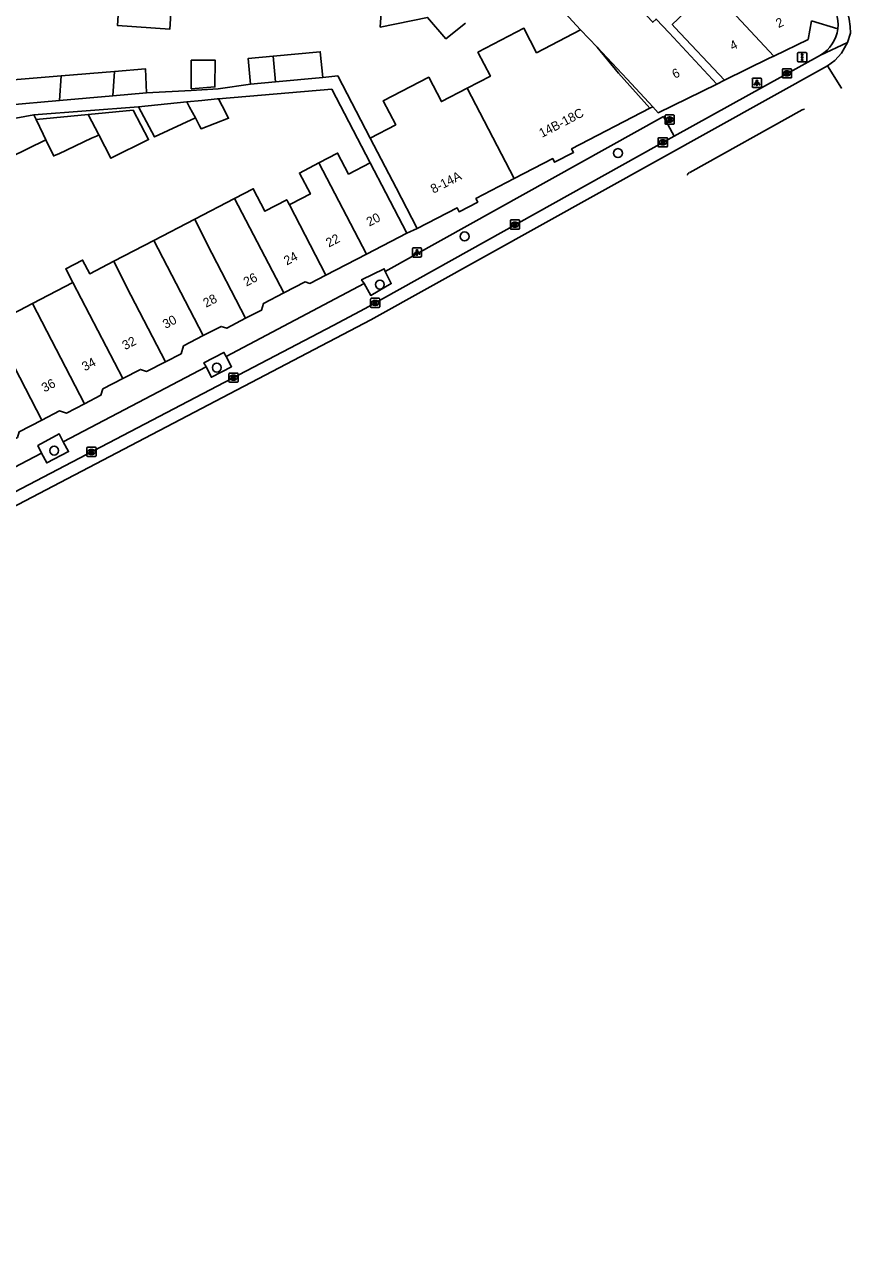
# Model space of a CAD drawing. Extents: x 159961 to 160856, y 382704 to 383353.
# Drawn here: x 160762.6 to 160852.9, y 382788.2 to 382922.3 of the extents above; entities that cross this region are included whole.
import ezdxf

# ---------------------------------------------------------------- set-up
doc = ezdxf.new("R2010")
doc.units = 0
for name, color, linetype in [('IMGEO_Boom', 7, 'Continuous'), ('IMGEO_Brandkraan', 7, 'Continuous'), ('IMGEO_Kolk', 7, 'Continuous'), ('IMGEO_Lichtpunt', 7, 'Continuous'), ('IMGEO_Pand', 7, 'Continuous'), ('IMGEO_Pand_nummerreeks', 7, 'Continuous'), ('IMGEO_Parkeervlak_open', 7, 'Continuous'), ('IMGEO_Rijbaan_lokaal_gesloten', 7, 'Continuous'), ('IMGEO_Verkeersregelinstallatiepaal', 7, 'Continuous'), ('IMGEO_Voetpad_open', 7, 'Continuous')]:
    doc.layers.add(name, color=color, linetype=linetype)

msp = doc.modelspace()

# ---------------------------------------------------------------- linework, layer by layer
at = {"layer": 'IMGEO_Boom'}
for centre in [(160827.5, 382908.24), (160810.73, 382899.14), (160801.47, 382893.88), (160783.65, 382884.8), (160765.87, 382875.73)]:
    msp.add_circle(centre, 0.489, dxfattribs=at)
at = {"layer": 'IMGEO_Brandkraan'}
for p, q in [((160832.65, 382911.48), (160832.65, 382912.33)), ((160832.73, 382912.41), (160833.58, 382912.41)), ((160833.14, 382912.19), (160833.17, 382912.19)), ((160833.65, 382912.33), (160833.65, 382911.48)), ((160833.58, 382911.41), (160832.73, 382911.41)), ((160833.16, 382911.63), (160833.14, 382911.63))]:
    msp.add_line(p, q, dxfattribs=at)
for points in [[(160832.65, 382911.48), (160832.65, 382912.33)], [(160832.73, 382912.41), (160833.58, 382912.41)], [(160833, 382912.11), (160833, 382911.71), (160833.21, 382911.71)], [(160833.23, 382912.11), (160833, 382912.11)], [(160833.18, 382912.03), (160833.13, 382912.03), (160833.13, 382911.95)], [(160833.65, 382912.33), (160833.65, 382911.48)], [(160833.58, 382911.41), (160832.73, 382911.41)], [(160833.13, 382911.95), (160833.18, 382911.95)], [(160833.19, 382911.87), (160833.13, 382911.87), (160833.13, 382911.79)], [(160833.13, 382911.79), (160833.19, 382911.79)]]:
    msp.add_lwpolyline(points, dxfattribs=at)
for centre, radius, start, end in [((160832.73, 382912.33), 0.0765, 91.552, 178.448), ((160832.73, 382912.33), 0.0765, 91.552, 178.448), ((160833.18, 382911.99), 0.0379, 267.8285, 90.9355), ((160833.24, 382911.96), 0.145, 59.4692, 91.5367), ((160833.26, 382912.01), 0.0922, 285.5137, 58.1501), ((160833.58, 382912.33), 0.0765, 1.552, 88.448), ((160833.58, 382912.33), 0.0765, 1.552, 88.448), ((160832.73, 382911.48), 0.0765, 181.552, 268.448), ((160832.73, 382911.48), 0.0765, 181.552, 268.448), ((160833.19, 382911.83), 0.0404, 269.8759, 90.5077), ((160833.22, 382911.96), 0.251, 268.6676, 293.5347), ((160833.27, 382911.82), 0.105, 301.3115, 78.989), ((160833.58, 382911.48), 0.0765, 271.552, 358.448), ((160833.58, 382911.48), 0.0765, 271.552, 358.448)]:
    msp.add_arc(centre, radius, start, end, dxfattribs=at)
for centre, major_axis, ratio, start_param, end_param in [((160833.14, 382911.91), (-0.387, 0.002), 0.722429, 4.712389, 7.853982), ((160833.16, 382911.91), (-0.39, 0.002), 0.717154, 1.570796, 4.712389)]:
    msp.add_ellipse(centre, major_axis=major_axis, ratio=ratio, start_param=start_param, end_param=end_param, dxfattribs=at)
at = {"layer": 'IMGEO_Kolk'}
for p, q in [((160845.47, 382916.53), (160845.47, 382917.38)), ((160845.55, 382917.46), (160846.4, 382917.46)), ((160846.47, 382917.38), (160846.47, 382916.53)), ((160846.4, 382916.46), (160845.55, 382916.46)), ((160845.96, 382917.24), (160845.98, 382917.24)), ((160845.98, 382916.68), (160845.96, 382916.68)), ((160831.9, 382909), (160831.9, 382909.85)), ((160831.98, 382909.92), (160832.83, 382909.92)), ((160832.39, 382909.7), (160832.42, 382909.7)), ((160832.9, 382909.85), (160832.9, 382909)), ((160832.83, 382908.92), (160831.98, 382908.92)), ((160832.41, 382909.14), (160832.39, 382909.14)), ((160815.74, 382900.01), (160815.74, 382900.86)), ((160815.82, 382900.94), (160816.67, 382900.94)), ((160816.67, 382899.93), (160815.82, 382899.93)), ((160816.23, 382900.71), (160816.26, 382900.71)), ((160816.25, 382900.16), (160816.23, 382900.16)), ((160816.74, 382900.86), (160816.74, 382900.01)), ((160800.46, 382891.45), (160800.46, 382892.3)), ((160800.53, 382892.38), (160801.39, 382892.38)), ((160800.95, 382892.16), (160800.97, 382892.16)), ((160801.46, 382892.3), (160801.46, 382891.45)), ((160801.39, 382891.38), (160800.53, 382891.38)), ((160800.97, 382891.6), (160800.94, 382891.6)), ((160784.98, 382883.29), (160784.98, 382884.14)), ((160785.05, 382884.21), (160785.9, 382884.21)), ((160785.47, 382883.99), (160785.49, 382883.99)), ((160785.98, 382884.14), (160785.98, 382883.29)), ((160785.9, 382883.21), (160785.05, 382883.21)), ((160785.49, 382883.43), (160785.46, 382883.43)), ((160769.45, 382875.17), (160769.45, 382876.02)), ((160769.53, 382876.1), (160770.38, 382876.1)), ((160769.94, 382875.87), (160769.97, 382875.87)), ((160770.45, 382876.02), (160770.45, 382875.17)), ((160770.38, 382875.09), (160769.53, 382875.09)), ((160769.96, 382875.32), (160769.94, 382875.32))]:
    msp.add_line(p, q, dxfattribs=at)
for points in [[(160845.47, 382916.53), (160845.47, 382917.38)], [(160845.55, 382917.46), (160846.4, 382917.46)], [(160846.47, 382917.38), (160846.47, 382916.53)], [(160846.4, 382916.46), (160845.55, 382916.46)], [(160845.79, 382917.16), (160845.92, 382917.16), (160845.92, 382917.01), (160846.04, 382917.16), (160846.21, 382917.16), (160846.06, 382917.01), (160846.22, 382916.76), (160846.06, 382916.76), (160845.98, 382916.92), (160845.92, 382916.86), (160845.92, 382916.76), (160845.79, 382916.76), (160845.79, 382917.16)], [(160831.9, 382909), (160831.9, 382909.85)], [(160831.98, 382909.92), (160832.83, 382909.92)], [(160832.22, 382909.62), (160832.35, 382909.62), (160832.35, 382909.47), (160832.48, 382909.62), (160832.64, 382909.62), (160832.5, 382909.47), (160832.65, 382909.22), (160832.5, 382909.22), (160832.41, 382909.39), (160832.35, 382909.32), (160832.35, 382909.22), (160832.22, 382909.22), (160832.22, 382909.62)], [(160832.9, 382909.85), (160832.9, 382909)], [(160832.83, 382908.92), (160831.98, 382908.92)], [(160815.74, 382900.01), (160815.74, 382900.86)], [(160815.82, 382900.94), (160816.67, 382900.94)], [(160816.67, 382899.93), (160815.82, 382899.93)], [(160816.06, 382900.63), (160816.19, 382900.63), (160816.19, 382900.48), (160816.32, 382900.63), (160816.48, 382900.63), (160816.34, 382900.48), (160816.49, 382900.23), (160816.34, 382900.23), (160816.25, 382900.4), (160816.19, 382900.33), (160816.19, 382900.23), (160816.06, 382900.23), (160816.06, 382900.63)], [(160816.74, 382900.86), (160816.74, 382900.01)], [(160800.46, 382891.45), (160800.46, 382892.3)], [(160800.53, 382892.38), (160801.39, 382892.38)], [(160800.78, 382892.08), (160800.9, 382892.08), (160800.9, 382891.93), (160801.03, 382892.08), (160801.2, 382892.08), (160801.05, 382891.93), (160801.2, 382891.68), (160801.05, 382891.68), (160800.97, 382891.84), (160800.9, 382891.78), (160800.9, 382891.68), (160800.78, 382891.68), (160800.78, 382892.08)], [(160801.46, 382892.3), (160801.46, 382891.45)], [(160801.39, 382891.38), (160800.53, 382891.38)], [(160784.98, 382883.29), (160784.98, 382884.14)], [(160785.05, 382884.21), (160785.9, 382884.21)], [(160785.3, 382883.91), (160785.42, 382883.91), (160785.42, 382883.76), (160785.55, 382883.91), (160785.72, 382883.91), (160785.57, 382883.76), (160785.72, 382883.51), (160785.57, 382883.51), (160785.49, 382883.68), (160785.42, 382883.61), (160785.42, 382883.51), (160785.3, 382883.51), (160785.3, 382883.91)], [(160785.98, 382884.14), (160785.98, 382883.29)], [(160785.9, 382883.21), (160785.05, 382883.21)], [(160769.45, 382875.17), (160769.45, 382876.02)], [(160769.53, 382876.1), (160770.38, 382876.1)], [(160769.77, 382875.79), (160769.9, 382875.79), (160769.9, 382875.64), (160770.03, 382875.79), (160770.19, 382875.79), (160770.05, 382875.64), (160770.2, 382875.39), (160770.05, 382875.39), (160769.96, 382875.56), (160769.9, 382875.49), (160769.9, 382875.39), (160769.77, 382875.39), (160769.77, 382875.79)], [(160770.45, 382876.02), (160770.45, 382875.17)], [(160770.38, 382875.09), (160769.53, 382875.09)]]:
    msp.add_lwpolyline(points, dxfattribs=at)
for centre, start, end in [((160845.55, 382917.38), 91.552, 178.448), ((160845.55, 382917.38), 91.552, 178.448), ((160846.4, 382917.38), 1.552, 88.448), ((160846.4, 382917.38), 1.552, 88.448), ((160845.55, 382916.53), 181.552, 268.448), ((160845.55, 382916.53), 181.552, 268.448), ((160846.4, 382916.53), 271.552, 358.448), ((160846.4, 382916.53), 271.552, 358.448), ((160831.98, 382909.85), 91.552, 178.448), ((160831.98, 382909.85), 91.552, 178.448), ((160832.83, 382909.85), 1.552, 88.448), ((160832.83, 382909.85), 1.552, 88.448), ((160831.98, 382909), 181.552, 268.448), ((160831.98, 382909), 181.552, 268.448), ((160832.83, 382909), 271.552, 358.448), ((160832.83, 382909), 271.552, 358.448), ((160815.82, 382900.86), 91.552, 178.448), ((160815.82, 382900.86), 91.552, 178.448), ((160815.82, 382900.01), 181.552, 268.448), ((160815.82, 382900.01), 181.552, 268.448), ((160816.67, 382900.86), 1.552, 88.448), ((160816.67, 382900.86), 1.552, 88.448), ((160816.67, 382900.01), 271.552, 358.448), ((160816.67, 382900.01), 271.552, 358.448), ((160800.53, 382892.3), 91.552, 178.448), ((160800.53, 382892.3), 91.552, 178.448), ((160801.38, 382892.3), 1.552, 88.448), ((160801.38, 382892.3), 1.552, 88.448), ((160800.53, 382891.45), 181.552, 268.448), ((160800.53, 382891.45), 181.552, 268.448), ((160801.38, 382891.45), 271.552, 358.448), ((160801.38, 382891.45), 271.552, 358.448), ((160785.05, 382884.14), 91.552, 178.448), ((160785.05, 382884.14), 91.552, 178.448), ((160785.9, 382884.14), 1.552, 88.448), ((160785.9, 382884.14), 1.552, 88.448), ((160785.05, 382883.29), 181.552, 268.448), ((160785.05, 382883.29), 181.552, 268.448), ((160785.9, 382883.29), 271.552, 358.448), ((160785.9, 382883.29), 271.552, 358.448), ((160769.53, 382876.02), 91.552, 178.448), ((160769.53, 382876.02), 91.552, 178.448), ((160770.38, 382876.02), 1.552, 88.448), ((160770.38, 382876.02), 1.552, 88.448), ((160769.53, 382875.17), 181.552, 268.448), ((160769.53, 382875.17), 181.552, 268.448), ((160770.38, 382875.17), 271.552, 358.448), ((160770.38, 382875.17), 271.552, 358.448)]:
    msp.add_arc(centre, 0.0765, start, end, dxfattribs=at)
for centre, major_axis, ratio, start_param, end_param in [((160845.96, 382916.96), (-0.387, 0.002), 0.722429, 4.712389, 7.853982), ((160845.98, 382916.96), (-0.39, 0.002), 0.717154, 1.570796, 4.712389), ((160832.39, 382909.42), (-0.387, 0.002), 0.722429, 4.712389, 7.853982), ((160832.41, 382909.42), (-0.39, 0.002), 0.717154, 1.570796, 4.712389), ((160816.23, 382900.43), (-0.387, 0.002), 0.722429, 4.712389, 7.853982), ((160816.25, 382900.43), (-0.39, 0.002), 0.717154, 1.570796, 4.712389), ((160800.95, 382891.88), (-0.387, 0.002), 0.722429, 4.712389, 7.853982), ((160800.97, 382891.88), (-0.39, 0.002), 0.717154, 1.570796, 4.712389), ((160785.46, 382883.71), (-0.387, 0.002), 0.722429, 4.712389, 7.853982), ((160785.49, 382883.71), (-0.39, 0.002), 0.717154, 1.570796, 4.712389), ((160769.94, 382875.59), (-0.387, 0.002), 0.722429, 4.712389, 7.853982), ((160769.96, 382875.59), (-0.39, 0.002), 0.717154, 1.570796, 4.712389)]:
    msp.add_ellipse(centre, major_axis=major_axis, ratio=ratio, start_param=start_param, end_param=end_param, dxfattribs=at)
at = {"layer": 'IMGEO_Lichtpunt'}
for p, q in [((160842.19, 382916.32), (160842.19, 382915.52)), ((160842.19, 382916.32), (160842.19, 382915.52)), ((160843.09, 382916.42), (160842.28, 382916.42)), ((160843.09, 382916.42), (160842.28, 382916.42)), ((160843.18, 382915.52), (160843.18, 382916.32)), ((160843.18, 382915.52), (160843.18, 382916.32)), ((160842.28, 382915.42), (160843.09, 382915.42)), ((160842.28, 382915.42), (160843.09, 382915.42)), ((160805.03, 382897.79), (160805.03, 382896.99)), ((160805.03, 382897.79), (160805.03, 382896.99)), ((160805.93, 382897.89), (160805.13, 382897.89)), ((160805.93, 382897.89), (160805.13, 382897.89)), ((160806.03, 382896.99), (160806.03, 382897.79)), ((160806.03, 382896.99), (160806.03, 382897.79)), ((160805.13, 382896.89), (160805.93, 382896.89)), ((160805.13, 382896.89), (160805.93, 382896.89))]:
    msp.add_line(p, q, dxfattribs=at)
for points in [[(160842.56, 382915.99), (160842.6, 382915.96), (160842.41, 382915.7), (160842.37, 382915.72), (160842.56, 382915.99)], [(160842.77, 382915.96), (160842.81, 382915.99), (160843, 382915.72), (160842.96, 382915.7), (160842.77, 382915.96)], [(160842.66, 382915.94), (160842.71, 382915.94), (160842.71, 382915.62), (160842.66, 382915.62), (160842.66, 382915.94)], [(160805.41, 382897.46), (160805.44, 382897.43), (160805.26, 382897.17), (160805.22, 382897.19), (160805.41, 382897.46)], [(160805.51, 382897.41), (160805.55, 382897.41), (160805.55, 382897.09), (160805.51, 382897.09), (160805.51, 382897.41)], [(160805.62, 382897.43), (160805.66, 382897.46), (160805.84, 382897.19), (160805.8, 382897.17), (160805.62, 382897.43)]]:
    msp.add_lwpolyline(points, dxfattribs=at)
for centre in [(160842.69, 382916.12), (160805.53, 382897.59)]:
    msp.add_circle(centre, 0.0994, dxfattribs=at)
for centre, start, end in [((160842.28, 382916.32), 90, 180), ((160842.28, 382916.32), 90, 180), ((160843.09, 382916.32), 0, 90), ((160843.09, 382916.32), 0, 90), ((160842.28, 382915.52), 180, 270), ((160842.28, 382915.52), 180, 270), ((160843.09, 382915.52), 270, 0), ((160843.09, 382915.52), 270, 360), ((160805.13, 382897.79), 90, 180), ((160805.13, 382897.79), 90, 180), ((160805.93, 382897.79), 0, 90), ((160805.93, 382897.79), 0, 90), ((160805.13, 382896.99), 180, 270), ((160805.13, 382896.99), 180, 270), ((160805.93, 382896.99), 270, 0), ((160805.93, 382896.99), 270, 360)]:
    msp.add_arc(centre, 0.0946, start, end, dxfattribs=at)
at = {"layer": 'IMGEO_Pand'}
for points in [[(160824.98, 382931.91), (160824.89, 382930.68), (160829.41, 382925.91), (160831.77, 382928.15), (160835.48, 382924.23), (160833.43, 382922.29), (160833.72, 382921.98), (160839.16, 382916.21)], [(160834.47, 382931.26), (160834.37, 382929.77), (160844.54, 382918.84)], [(160838.29, 382915.78), (160833.08, 382921.38), (160831.66, 382922.89), (160831.3, 382922.55), (160824.49, 382929.78)], [(160823.39, 382921.72), (160819.97, 382925.46)], [(160778.71, 382924.66), (160778.52, 382921.79), (160772.8, 382922.18), (160772.99, 382925.05)], [(160810.82, 382922.43), (160808.7, 382920.74), (160806.68, 382923.07), (160801.52, 382922.02), (160801.63, 382923.57)], [(160848.67, 382922.7), (160848.28, 382920.66), (160844.54, 382918.84)], [(160811.02, 382915.35), (160813.55, 382916.66), (160812.19, 382919.27), (160817.21, 382921.88), (160818.6, 382919.21), (160823.39, 382921.72)], [(160823.39, 382921.72), (160825.21, 382919.81)], [(160787.33, 382915.78), (160787.07, 382918.58), (160789.81, 382918.84)], [(160789.81, 382918.84), (160794.96, 382919.32), (160795.22, 382916.51)], [(160789.81, 382918.84), (160790.07, 382916.03)], [(160825.21, 382919.81), (160828.51, 382916.32), (160831.31, 382913.31)], [(160830.99, 382913.16), (160827.56, 382916.98), (160825.21, 382919.81)], [(160844.54, 382918.84), (160844.04, 382918.6), (160839.16, 382916.21)], [(160772.45, 382917.16), (160775.87, 382917.44), (160775.97, 382914.83)], [(160780.85, 382915.25), (160783.44, 382915.48), (160783.48, 382918.39), (160780.85, 382918.39), (160780.85, 382915.25)], [(160760.94, 382916.21), (160766.64, 382916.68)], [(160766.64, 382916.68), (160766.45, 382914)], [(160766.64, 382916.68), (160772.45, 382917.16)], [(160772.27, 382914.51), (160772.45, 382917.16)], [(160790.07, 382916.03), (160787.33, 382915.78)], [(160795.22, 382916.51), (160790.07, 382916.03)], [(160800.42, 382909.87), (160803.21, 382911.35), (160801.85, 382913.96), (160806.81, 382916.54), (160808.2, 382913.88), (160811.02, 382915.35)], [(160775.97, 382914.83), (160772.27, 382914.51)], [(160811.02, 382915.35), (160816.17, 382905.47)], [(160838.29, 382915.78), (160831.91, 382912.66), (160831.31, 382913.31)], [(160766.45, 382914), (160760.75, 382913.5)], [(160772.27, 382914.51), (160766.45, 382914)], [(160780.38, 382913.83), (160775.1, 382913.31)], [(160775.1, 382913.31), (160776.83, 382910.02), (160781.31, 382912.08)], [(160783.82, 382914.17), (160783.69, 382914.16), (160782.02, 382913.99), (160780.38, 382913.83)], [(160781.31, 382912.08), (160780.67, 382913.28), (160780.38, 382913.83)], [(160781.31, 382912.08), (160781.76, 382911.22), (160781.93, 382910.9), (160784.93, 382912.06), (160784.75, 382912.39), (160784.63, 382912.63), (160783.82, 382914.17)], [(160758.46, 382911.53), (160759.08, 382911.6), (160763.64, 382912.41)], [(160763.89, 382911.9), (160763.64, 382912.41)], [(160769.58, 382912.46), (160763.89, 382911.9)], [(160770.74, 382910.24), (160772.07, 382907.69), (160776.19, 382909.73), (160774.49, 382912.95), (160769.58, 382912.46)], [(160770.74, 382910.24), (160769.58, 382912.46)], [(160830.99, 382913.16), (160822.43, 382908.71), (160822.64, 382908.31), (160820.58, 382907.24), (160820.37, 382907.65), (160816.17, 382905.47)], [(160763.89, 382911.9), (160764.65, 382910.33), (160764.95, 382909.71)], [(160759.18, 382910.1), (160760.49, 382907.53), (160761.01, 382907.78), (160764.95, 382909.71)], [(160764.95, 382909.71), (160765.82, 382907.92), (160765.92, 382907.97), (160766.37, 382908.18), (160769.96, 382909.87), (160770.48, 382910.11), (160770.74, 382910.24)], [(160805.56, 382900.02), (160803.25, 382904.45), (160800.42, 382909.87)], [(160794.81, 382907.17), (160796.85, 382908.24), (160798.05, 382905.95), (160800.42, 382907.17)], [(160791.58, 382902.59), (160791.78, 382902.69), (160793.88, 382903.78), (160792.68, 382906.06), (160794.81, 382907.17)], [(160800, 382897.2), (160794.81, 382907.17)], [(160800.42, 382907.17), (160802.11, 382903.92), (160804.42, 382899.48)], [(160816.17, 382905.47), (160811.97, 382903.28), (160812.17, 382902.9), (160810.14, 382901.84), (160809.92, 382902.28), (160805.56, 382900.02)], [(160785.59, 382903.29), (160787.63, 382904.35), (160788.91, 382901.89), (160791.3, 382903.14), (160791.41, 382902.92), (160791.58, 382902.59)], [(160781.23, 382901.02), (160785.59, 382903.29)], [(160790.98, 382892.96), (160785.59, 382903.29)], [(160791.58, 382902.59), (160795.58, 382894.91)], [(160776.76, 382898.7), (160781.23, 382901.02)], [(160781.23, 382901.02), (160782.59, 382898.28), (160786.8, 382890.19)], [(160772.4, 382896.43), (160776.76, 382898.7)], [(160776.76, 382898.7), (160782.17, 382888.3)], [(160804.42, 382899.48), (160800, 382897.2)], [(160767.92, 382894.1), (160767.13, 382895.6), (160768.98, 382896.56), (160769.76, 382895.06), (160772.4, 382896.43)], [(160778.04, 382885.44), (160773.77, 382893.64), (160772.4, 382896.43)], [(160800, 382897.2), (160795.58, 382894.91)], [(160795.58, 382894.91), (160793.81, 382894), (160793.31, 382894.16), (160790.98, 382892.96)], [(160763.5, 382891.8), (160767.92, 382894.1)], [(160767.92, 382894.1), (160773.38, 382883.6)], [(160790.98, 382892.96), (160788.77, 382891.81), (160788.53, 382891.08), (160786.8, 382890.19)], [(160759.08, 382889.5), (160763.5, 382891.8)], [(160763.5, 382891.8), (160769.19, 382880.86)], [(160759.08, 382889.5), (160764.51, 382879.07)], [(160786.8, 382890.19), (160784.73, 382889.11), (160784.12, 382889.31), (160782.17, 382888.3)], [(160782.17, 382888.3), (160780.02, 382887.18), (160779.75, 382886.32), (160778.04, 382885.44)], [(160778.04, 382885.44), (160775.98, 382884.38), (160775.3, 382884.6), (160773.38, 382883.6)], [(160773.38, 382883.6), (160771.19, 382882.48), (160770.97, 382881.78), (160769.19, 382880.86)], [(160769.19, 382880.86), (160767.2, 382879.83), (160766.45, 382880.07), (160764.51, 382879.07)], [(160764.51, 382879.07), (160762.06, 382877.8), (160761.86, 382877.18), (160760.3, 382876.37)]]:
    msp.add_lwpolyline(points, dxfattribs=at)
at = {"layer": 'IMGEO_Parkeervlak_open'}
for points in [[(160802.07, 382895.29), (160802.71, 382893.98), (160800.47, 382892.7), (160799.77, 382893.98)], [(160784.66, 382886.01), (160785.26, 382884.9), (160783.06, 382883.75), (160782.49, 382884.87)], [(160766.87, 382876.68), (160767.44, 382875.62), (160765.05, 382874.38), (160764.5, 382875.47)]]:
    msp.add_lwpolyline(points, dxfattribs=at)
at = {"layer": 'IMGEO_Rijbaan_lokaal_gesloten'}
for points in [[(160851.49, 382925.63), (160851.88, 382925.22), (160852.1, 382924.84), (160852.45, 382924.06), (160852.64, 382923.49), (160852.79, 382922.87), (160852.88, 382922.08), (160852.92, 382921.35), (160852.6, 382920.32)], [(160852.6, 382920.32), (160849.64, 382918.96)], [(160852.6, 382920.32), (160851.95, 382919.18), (160851.21, 382918.38), (160850.39, 382917.79)], [(160849.64, 382918.96), (160833.66, 382910.1)], [(160658.79, 382788.22), (160658.8, 382788.22), (160713.68, 382839.49), (160716.86, 382842.26), (160724.65, 382848.46), (160727.7, 382850.74), (160730.9, 382852.95), (160733.84, 382854.84), (160736.57, 382856.49), (160745.82, 382861.53), (160754.19, 382865.8), (160800.5, 382890.04), (160850.39, 382917.79)], [(160850.39, 382917.79), (160851.95, 382915.34), (160851.95, 382915.34)], [(160835.34, 382906.11), (160847.63, 382912.97)], [(160833.66, 382910.1), (160799.88, 382891.28), (160796.35, 382889.41), (160753.55, 382867.03)]]:
    msp.add_lwpolyline(points, dxfattribs=at)
for centre, radius, start, end in [((160847.71, 382922.29), 3.85, 353.0556, 45.969), ((160847.71, 382922.29), 3.85, 300.0904, 353.0204), ((160847.92, 382912.53), 0.521, 94.8991, 123.5729), ((160835.51, 382905.68), 0.469, 112.3886, 156.928), ((160835.52, 382905.68), 0.476, 156.9407, 156.9739)]:
    msp.add_arc(centre, radius, start, end, dxfattribs=at)
at = {"layer": 'IMGEO_Verkeersregelinstallatiepaal'}
for p, q in [((160847.14, 382918.32), (160847.14, 382919.12)), ((160847.14, 382919.12), (160847.14, 382918.32)), ((160847.24, 382919.22), (160848.03, 382919.22)), ((160848.03, 382919.22), (160847.24, 382919.22)), ((160848.13, 382919.12), (160848.13, 382918.32)), ((160848.13, 382918.32), (160848.13, 382919.12)), ((160848.03, 382918.22), (160847.24, 382918.22)), ((160847.24, 382918.22), (160848.03, 382918.22))]:
    msp.add_line(p, q, dxfattribs=at)
for centre in [(160847.63, 382919.01), (160847.63, 382918.72), (160847.63, 382918.43)]:
    msp.add_circle(centre, 0.085, dxfattribs=at)
for centre, start, end in [((160847.24, 382919.12), 90, 180), ((160847.24, 382919.12), 90, 180), ((160848.03, 382919.12), 0, 90), ((160848.03, 382919.12), 360, 90), ((160847.24, 382918.32), 180, 270), ((160847.24, 382918.32), 180, 270), ((160848.03, 382918.32), 270, 0), ((160848.03, 382918.32), 270, 0)]:
    msp.add_arc(centre, 0.1, start, end, dxfattribs=at)
at = {"layer": 'IMGEO_Voetpad_open'}
for points in [[(160851.53, 382921.82), (160848.67, 382922.7)], [(160800.42, 382909.87), (160796.87, 382916.67), (160795.22, 382916.51)], [(160839.16, 382916.21), (160838.29, 382915.78)], [(160787.33, 382915.78), (160783.79, 382915.27), (160780.85, 382915.1), (160775.97, 382914.83)], [(160783.82, 382914.17), (160796.22, 382915.24), (160800.42, 382907.17)], [(160763.64, 382912.41), (160775.1, 382913.31)], [(160831.31, 382913.31), (160830.99, 382913.16)], [(160802.07, 382895.29), (160832.47, 382912.23), (160833.66, 382910.1)], [(160805.56, 382900.02), (160804.42, 382899.48)], [(160799.77, 382893.98), (160799.47, 382894.4), (160801.96, 382895.6), (160802.07, 382895.29)], [(160784.66, 382886.01), (160799.77, 382893.98)], [(160782.49, 382884.87), (160782.24, 382885.34), (160784.42, 382886.47), (160784.66, 382886.01)], [(160766.87, 382876.68), (160782.49, 382884.87)], [(160764.5, 382875.47), (160764.09, 382876.29), (160766.43, 382877.56), (160766.87, 382876.68)], [(160753.55, 382867.03), (160752.41, 382869.16), (160764.5, 382875.47)]]:
    msp.add_lwpolyline(points, dxfattribs=at)

# ---------------------------------------------------------------- texts
at = {"layer": 'IMGEO_Pand_nummerreeks'}
for s, rotation, p in [('2', 25.8998, (160845.05, 382921.89)), ('4', 26.0672, (160840.02, 382919.44)), ('6', 26.0672, (160833.71, 382916.35)), ('14B-18C', 27.45, (160819.19, 382909.9)), ('8-14A', 27.0506, (160807.33, 382903.8)), ('20', 27.3309, (160800.32, 382900.2)), ('22', 27.3301, (160795.89, 382897.91)), ('24', 27.6338, (160791.29, 382895.95)), ('26', 27.6345, (160786.88, 382893.64)), ('28', 27.6345, (160782.47, 382891.33)), ('30', 27.6345, (160778.05, 382889.02)), ('32', 27.6338, (160773.63, 382886.7)), ('34', 27.6345, (160769.22, 382884.39)), ('36', 27.6345, (160764.81, 382882.08))]:
    msp.add_text(s, height=1, rotation=rotation, dxfattribs=at).set_placement(p)

doc.saveas('drawing.dxf')
